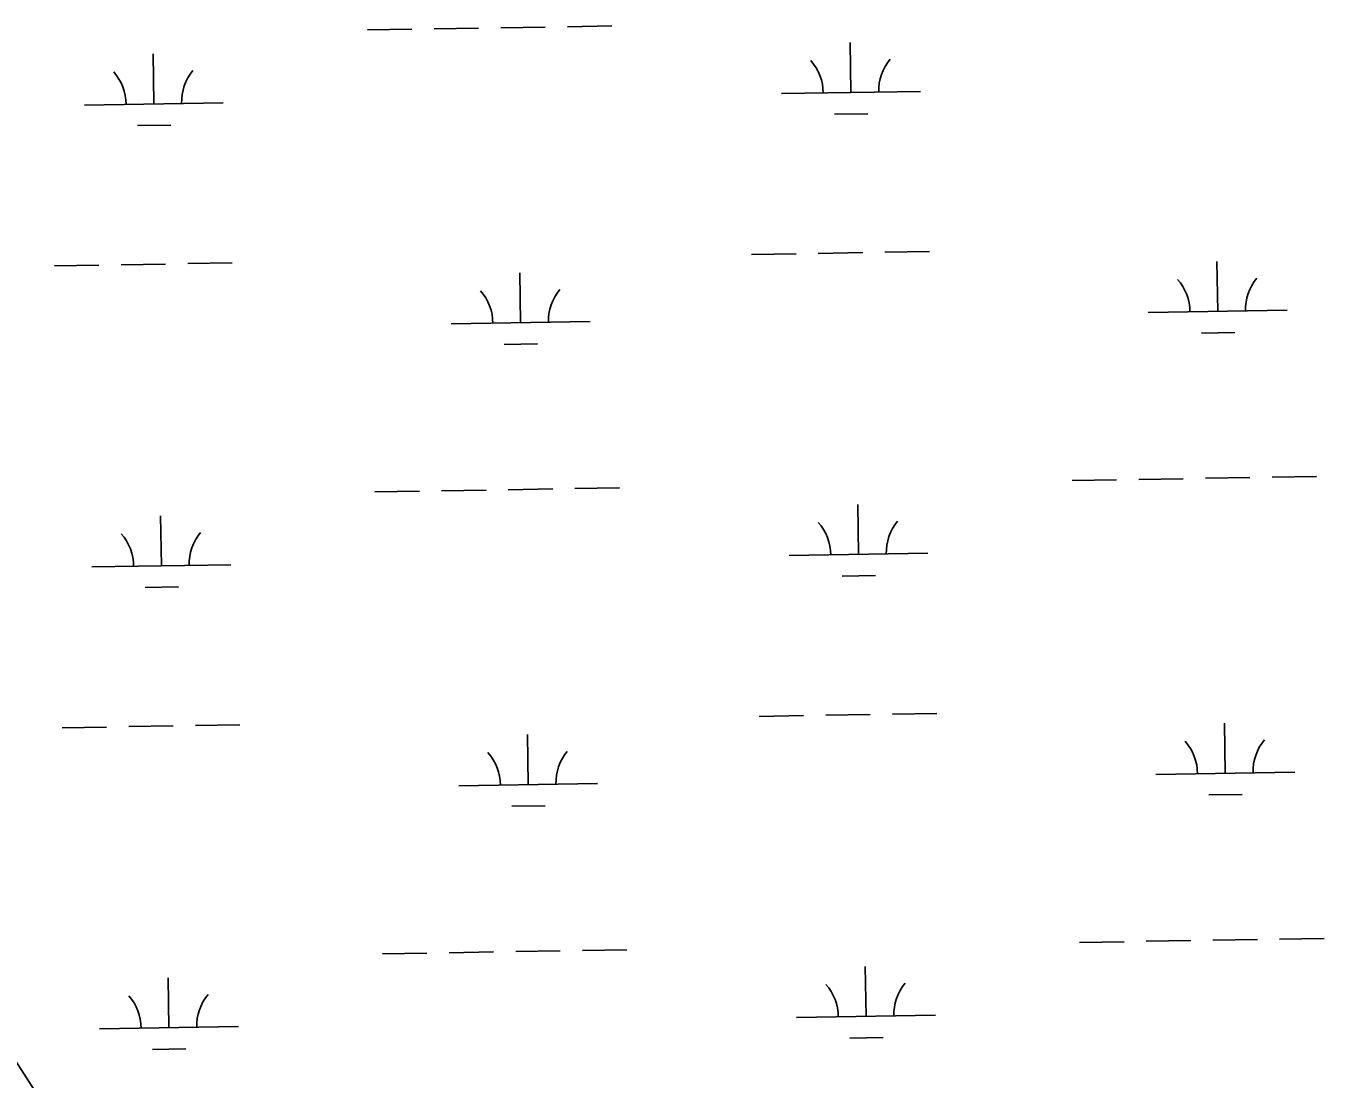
# Model space of a CAD drawing. Extents: x 3855477 to 3893699, y 299188 to 325115.
# Drawn here: x 3879601 to 3880535, y 309988 to 310747 of the extents above; entities that cross this region are included whole.
import ezdxf

# ---------------------------------------------------------------- set-up
doc = ezdxf.new("R2010")
doc.units = 0
doc.layers.add('V-TOPO-SHOR', color=7, linetype='Continuous')
doc.layers.add('V-WETL-SWMP', color=7, linetype='Continuous')

msp = doc.modelspace()

# ---------------------------------------------------------------- linework, layer by layer
at = {"layer": 'V-TOPO-SHOR'}
msp.add_lwpolyline([(3877418.81, 309363.99), (3878325.96, 310256.01), (3878794.65, 310739.82), (3879187.74, 310316.49), (3879565.72, 310044.35), (3879615.93, 309966.44)], dxfattribs=at)
at = {"layer": 'V-WETL-SWMP'}
for p, q in [((3879942.73, 310745.54), (3879974.72, 310746.06)), ((3879990.72, 310746.32), (3880022.72, 310746.84)), ((3879846.74, 310743.97), (3879878.73, 310744.5)), ((3879894.73, 310744.76), (3879926.73, 310745.28)), ((3880194.83, 310698.9), (3880194.25, 310734.89)), ((3879692.99, 310690.72), (3879692.41, 310726.72)), ((3880144.84, 310698.08), (3880244.83, 310699.71)), ((3879643, 310689.91), (3879742.99, 310691.54)), ((3880183.09, 310683.27), (3880207.08, 310683.66)), ((3879681.25, 310675.1), (3879705.24, 310675.49)), ((3880123.32, 310582.28), (3880155.31, 310582.81)), ((3880171.31, 310583.07), (3880203.31, 310583.59)), ((3880219.3, 310583.85), (3880251.3, 310584.37)), ((3879621.48, 310574.11), (3879653.47, 310574.63)), ((3879669.47, 310574.89), (3879701.46, 310575.41)), ((3879717.46, 310575.67), (3879749.46, 310576.19)), ((3879957.03, 310533.14), (3879956.45, 310569.13)), ((3880458.87, 310541.31), (3880458.29, 310577.31)), ((3880408.88, 310540.5), (3880508.87, 310542.13)), ((3879907.04, 310532.32), (3880007.02, 310533.95)), ((3880447.13, 310525.69), (3880471.12, 310526.08)), ((3879945.28, 310517.51), (3879969.28, 310517.91)), ((3880354, 310419.52), (3880385.99, 310420.04)), ((3880401.99, 310420.3), (3880433.99, 310420.82)), ((3880449.99, 310421.08), (3880481.98, 310421.6)), ((3880497.98, 310421.87), (3880529.98, 310422.39)), ((3879852.16, 310411.34), (3879884.15, 310411.86)), ((3879900.15, 310412.13), (3879932.15, 310412.65)), ((3879948.14, 310412.91), (3879980.14, 310413.43)), ((3879996.14, 310413.69), (3880028.13, 310414.21)), ((3880200.25, 310366.27), (3880199.67, 310402.26)), ((3879698.41, 310358.09), (3879697.83, 310394.09)), ((3880150.26, 310365.45), (3880250.25, 310367.08)), ((3879648.42, 310357.28), (3879748.41, 310358.9)), ((3880188.51, 310350.64), (3880212.5, 310351.03)), ((3879686.67, 310342.47), (3879710.66, 310342.86)), ((3880176.73, 310250.44), (3880208.73, 310250.96)), ((3880224.72, 310251.22), (3880256.72, 310251.74)), ((3879626.89, 310241.48), (3879658.89, 310242)), ((3879674.89, 310242.26), (3879706.88, 310242.78)), ((3879722.88, 310243.04), (3879754.88, 310243.56)), ((3880128.74, 310249.65), (3880160.73, 310250.17)), ((3880464.29, 310208.68), (3880463.71, 310244.68)), ((3879962.45, 310200.51), (3879961.86, 310236.5)), ((3880414.3, 310207.87), (3880514.29, 310209.5)), ((3879912.46, 310199.69), (3880012.44, 310201.32)), ((3879950.7, 310184.88), (3879974.7, 310185.27)), ((3880452.54, 310193.06), (3880476.54, 310193.45)), ((3880359.42, 310086.89), (3880391.41, 310087.41)), ((3880407.41, 310087.67), (3880439.41, 310088.19)), ((3880455.41, 310088.45), (3880487.4, 310088.97)), ((3880503.4, 310089.23), (3880535.39, 310089.76)), ((3879857.58, 310078.71), (3879889.57, 310079.23)), ((3879905.57, 310079.49), (3879937.57, 310080.02)), ((3879953.56, 310080.28), (3879985.56, 310080.8)), ((3880001.56, 310081.06), (3880033.55, 310081.58)), ((3880205.67, 310033.64), (3880205.09, 310069.63)), ((3879703.83, 310025.46), (3879703.25, 310061.45)), ((3880155.68, 310032.82), (3880255.67, 310034.45)), ((3879653.84, 310024.64), (3879753.82, 310026.27)), ((3880193.93, 310018.01), (3880217.92, 310018.4)), ((3879692.08, 310009.84), (3879716.08, 310010.23))]:
    msp.add_line(p, q, dxfattribs=at)
for centre, start, end in [((3880139.59, 310698.47), 0.16154, 41.7052), ((3880250.06, 310700.27), 140.16154, 181.7052), ((3879637.75, 310690.3), 0.16154, 41.7052), ((3879748.22, 310692.1), 140.16154, 181.7052), ((3880403.63, 310540.89), 0.16154, 41.7052), ((3880514.1, 310542.69), 140.16154, 181.7052), ((3879901.79, 310532.71), 0.16154, 41.7052), ((3880012.26, 310534.51), 140.16154, 181.7052), ((3879753.64, 310359.46), 140.16154, 181.7052), ((3880145.01, 310365.84), 0.16154, 41.7052), ((3880255.48, 310367.64), 140.16154, 181.7052), ((3879643.17, 310357.67), 0.16154, 41.7052), ((3880519.52, 310210.06), 140.16154, 181.7052), ((3879907.21, 310200.08), 0.16154, 41.7052), ((3880017.68, 310201.88), 140.16154, 181.7052), ((3880409.05, 310208.26), 0.16154, 41.7052), ((3880150.43, 310033.21), 0.16154, 41.7052), ((3880260.9, 310035.01), 140.16154, 181.7052), ((3879648.59, 310025.03), 0.16154, 41.7052), ((3879759.06, 310026.83), 140.16154, 181.7052)]:
    msp.add_arc(centre, 35.25, start, end, dxfattribs=at)

doc.saveas('drawing.dxf')
